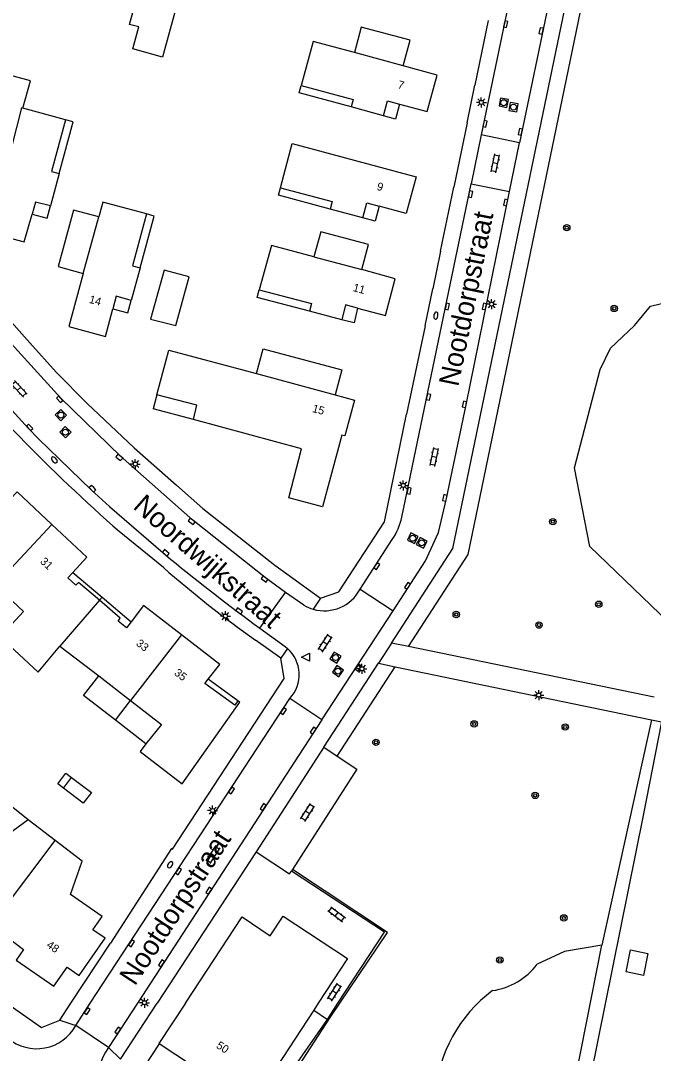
# Model space of a CAD drawing. Extents: x 124000 to 128010, y 398999 to 403000.
# Drawn here: x 127812.6 to 127891.6, y 399493.7 to 399622.8 of the extents above; entities that cross this region are included whole.
import ezdxf

# ---------------------------------------------------------------- set-up
doc = ezdxf.new("R2010")
doc.units = 0
for name, color, linetype in [('gg-afsc-muur', 7, 'Continuous'), ('gg-anno-huisnummerreeks BGT', 7, 'Continuous'), ('gg-anno-openbare ruimte label', 7, 'Continuous'), ('gg-bbg-bijgebouw', 7, 'Continuous'), ('gg-bbg-gedigitaliseerde bijgebouw', 7, 'Continuous'), ('gg-bbg-hoofdgebouw', 7, 'Continuous'), ('gg-bbg-luifel en loopbrug', 7, 'Continuous'), ('gg-bbg-onder overbouw', 7, 'Continuous'), ('gg-bbg-pand overbouw', 7, 'Continuous'), ('gg-bbg-tussenscheiding', 7, 'Continuous'), ('gg-knt-verharding', 7, 'Continuous'), ('gg-knt-verharding nz', 7, 'Continuous'), ('gt-grn-groengrens', 7, 'Continuous'), ('gt-grn-groengrens NZ', 7, 'Continuous'), ('gt-grn-weggrens', 7, 'Continuous'), ('gt-symb-boom', 7, 'Continuous'), ('gt-symb-brandkraan', 7, 'Continuous'), ('gt-symb-klinker verharding', 7, 'Continuous'), ('gt-symb-kolk', 7, 'Continuous'), ('gt-symb-lichtmast', 7, 'Continuous'), ('gt-symb-rioolschacht', 7, 'Continuous'), ('gt-symb-waterafsluiter', 7, 'Continuous')]:
    doc.layers.add(name, color=color, linetype=linetype)

# ---------------------------------------------------------------- blocks, each defined once
blk = doc.blocks.new('gt0-RS')
at = {"layer": 'gt-symb-rioolschacht'}
blk.add_lwpolyline([(-0.5, -0.5), (0.5, -0.5), (0.5, 0.5), (-0.5, 0.5)], close=True, dxfattribs=at)
blk.add_circle((0, 0), 0.375, dxfattribs=at)
blk = doc.blocks.new('gt0-KOLK')
at = {"layer": 'gt-symb-kolk'}
blk.add_lwpolyline([(0, 0), (0.38, 0), (0.38, 0.4), (-0.38, 0.4), (-0.38, 0), (0, 0)], dxfattribs=at)
blk = doc.blocks.new('gt0-LMAST')
at = {"layer": 'gt-symb-lichtmast'}
for p, q in [((-0.18, 0.17), (-0.45, 0.44)), ((-0.01, 0.25), (-0.01, 0.62)), ((0.17, 0.17), (0.44, 0.44)), ((-0.26, 0), (-0.63, 0)), ((-0.18, -0.18), (-0.45, -0.45)), ((-0.01, -0.25), (-0.01, -0.63)), ((0.44, -0.45), (0.17, -0.18)), ((0.24, 0), (0.62, 0))]:
    blk.add_line(p, q, dxfattribs=at)
blk.add_circle((-0.01, 0), 0.25, dxfattribs=at)
blk = doc.blocks.new('gt0-KL1')
at = {"layer": 'gt-symb-klinker verharding'}
for p, q in [((-1.15, 0.3), (1.15, 0.3)), ((-1, -0.3), (-1, 0.3)), ((-0.5, 0.3), (-0.5, 0.45)), ((0, -0.3), (0, 0.3)), ((0.5, 0.3), (0.5, 0.45)), ((1, -0.3), (1, 0.3)), ((-1.15, -0.3), (1.15, -0.3)), ((-0.5, -0.45), (-0.5, -0.3)), ((0.5, -0.45), (0.5, -0.3))]:
    blk.add_line(p, q, dxfattribs=at)
blk = doc.blocks.new('gt0-BR')
at = {"layer": 'gt-symb-brandkraan'}
for centre, radius, start, end in [((-0.24, 0), 0.206, 107.5669, 252.4331), ((0.6, -2.66), 3, 106.892, 107.5669), ((0, -0.69), 0.938, 73.108, 106.892), ((-0.6, -2.66), 3, 72.4331, 73.108), ((0.24, 0), 0.206, 287.567, 72.4331), ((0.6, 2.66), 3, 252.4331, 253.108), ((0, 0.69), 0.938, 253.108, 286.8921), ((-0.6, 2.66), 3, 286.8921, 287.567)]:
    blk.add_arc(centre, radius, start, end, dxfattribs=at)
blk = doc.blocks.new('gt0-BOOM')
at = {"layer": 'gt-symb-boom'}
for radius in [0.4, 0.2]:
    blk.add_circle((0, 0), radius, dxfattribs=at)
blk = doc.blocks.new('gt0-WAFSL')
at = {"layer": 'gt-symb-waterafsluiter'}
for p, q in [((-0.5, -0.33), (0, 0.67)), ((0, 0.67), (0.5, -0.33)), ((0.5, -0.33), (-0.5, -0.33))]:
    blk.add_line(p, q, dxfattribs=at)

msp = doc.modelspace()

# ---------------------------------------------------------------- linework, layer by layer
at = {"layer": 'gg-afsc-muur'}
msp.add_line((127831.44, 399519.34), (127823.82, 399507.5), dxfattribs=at)
at = {"layer": 'gg-bbg-bijgebouw'}
for points in [[(127860.37, 399617.18), (127861.26, 399620.38), (127855.14, 399621.99), (127854.3, 399618.85)], [(127822.38, 399598.28), (127819.23, 399599.13), (127817.29, 399592.09), (127820.42, 399591.2)], [(127855.23, 399591.71), (127856.06, 399594.85), (127850.09, 399596.44), (127849.25, 399593.3)], [(127828.85, 399585.52), (127832.01, 399584.7), (127833.65, 399590.78), (127830.52, 399591.62), (127828.85, 399585.52)], [(127842.06, 399578.7), (127842.9, 399581.82), (127852.74, 399579.17), (127851.9, 399576.05)]]:
    msp.add_lwpolyline(points, dxfattribs=at)
at = {"layer": 'gg-bbg-gedigitaliseerde bijgebouw'}
for p, q in [((127817.96, 399526.87), (127818.97, 399528.21)), ((127818.97, 399528.21), (127821.45, 399526.34))]:
    msp.add_line(p, q, dxfattribs=at)
for points in [[(127821.45, 399526.34), (127820.44, 399525), (127817.96, 399526.87)], [(127890.94, 399506.22), (127890.39, 399503.48), (127888.23, 399503.91), (127888.78, 399506.66), (127890.94, 399506.22)]]:
    msp.add_lwpolyline(points, dxfattribs=at)
at = {"layer": 'gg-bbg-hoofdgebouw'}
for p, q in [((127818.22, 399610.43), (127812.9, 399611.87)), ((127857.93, 399610.92), (127853.88, 399612.03)), ((127817.42, 399603.71), (127816.33, 399599.66)), ((127855.34, 399598.18), (127851.28, 399599.26)), ((127827.53, 399591.94), (127826.42, 399587.84)), ((127852.74, 399585.43), (127848.68, 399586.5)), ((127817.53, 399544.65), (127822.36, 399540.92)), ((127822.36, 399540.92), (127826.35, 399537.83)), ((127816.93, 399520.34), (127813.54, 399522.91)), ((127849.22, 399499.13), (127841.5, 399487.34)), ((127849.78, 399500), (127849.22, 399499.13)), ((127838.56, 399489.25), (127829.91, 399494.94))]:
    msp.add_line(p, q, dxfattribs=at)
for points in [[(127854.3, 399618.85), (127849.14, 399620.23), (127847.64, 399614.72)], [(127812.9, 399611.87), (127813.83, 399615.31), (127808.27, 399616.8)], [(127859.95, 399612.39), (127863.39, 399611.46), (127864.62, 399616.02), (127860.37, 399617.18)], [(127845.05, 399601.93), (127846.53, 399607.47), (127862, 399603.3), (127860.78, 399598.73), (127857.38, 399599.64)], [(127809.38, 399599.83), (127808.47, 399596.39), (127813.05, 399595.17), (127814.04, 399598.62)], [(127828.34, 399598.66), (127822.88, 399600.14), (127822.38, 399598.28)], [(127849.25, 399593.3), (127843.93, 399594.72), (127842.4, 399589.17)], [(127854.69, 399586.9), (127858.17, 399585.97), (127859.41, 399590.54), (127855.23, 399591.71)], [(127820.42, 399591.2), (127818.64, 399584.6), (127823.21, 399583.35), (127824.12, 399586.82)], [(127829.62, 399576.05), (127831.11, 399581.65), (127842.06, 399578.7)], [(127834.2, 399572.95), (127834.64, 399574.74), (127829.62, 399576.05)], [(127851.9, 399576.05), (127854.31, 399575.4), (127853.11, 399570.92), (127852.72, 399571.02), (127850.3, 399562.06), (127846.12, 399563.18), (127847.68, 399569.28), (127834.2, 399572.95)], [(127816.53, 399559.84), (127812.16, 399563.94), (127810.43, 399562.09)], [(127819.15, 399553.86), (127820.9, 399555.74), (127816.53, 399559.84)], [(127822.45, 399550.37), (127819.83, 399552.61), (127819.51, 399552.24), (127818.5, 399553.17), (127819.15, 399553.86)], [(127809.43, 399552.26), (127812.96, 399548.95), (127810.02, 399545.82), (127814.79, 399541.37), (127817.53, 399544.65)], [(127826.42, 399547.67), (127825.85, 399546.91), (127824.79, 399547.74), (127825.06, 399548.15), (127822.45, 399550.37)], [(127832.71, 399546.05), (127827.96, 399549.72), (127826.42, 399547.67)], [(127836.03, 399540.5), (127837.48, 399542.36), (127832.71, 399546.05)], [(127839.74, 399537.79), (127839.35, 399537.24), (127835.62, 399539.97), (127836.03, 399540.5)], [(127826.35, 399537.83), (127830.19, 399534.86), (127828.27, 399532.42)], [(127828.27, 399532.42), (127827.53, 399531.48), (127832.78, 399527.42), (127839.97, 399537.64), (127839.74, 399537.79)], [(127813.54, 399522.91), (127809.93, 399520.31), (127806.41, 399523.19)], [(127808.94, 399509.74), (127812.98, 399506.7), (127812.07, 399505.38), (127816.76, 399502.12), (127818.41, 399504.49), (127819.91, 399503.46), (127823.16, 399508.15), (127821.65, 399509.19), (127822.81, 399510.86), (127818.83, 399513.6), (127820.31, 399517.78), (127816.93, 399520.34)], [(127833.19, 399500), (127840.28, 399510.82), (127843.77, 399508.42), (127845.39, 399510.9), (127853.44, 399505.59), (127849.78, 399500)], [(127833.19, 399500), (127829.88, 399494.96), (127829.91, 399494.94)]]:
    msp.add_lwpolyline(points, dxfattribs=at)
at = {"layer": 'gg-bbg-luifel en loopbrug'}
for p, q in [((127829.62, 399576.05), (127829.17, 399574.32)), ((127834.2, 399572.95), (127829.17, 399574.32)), ((127819.15, 399553.86), (127822.78, 399550.76)), ((127822.45, 399550.37), (127822.78, 399550.76)), ((127822.78, 399550.76), (127826.42, 399547.67)), ((127839.74, 399537.79), (127836.03, 399540.5)), ((127824.46, 399535.38), (127826.35, 399537.83)), ((127828.27, 399532.42), (127824.46, 399535.38)), ((127813.54, 399522.91), (127809.11, 399526.49))]:
    msp.add_line(p, q, dxfattribs=at)
for points in [[(127826.62, 399619.28), (127827.37, 399622.03), (127826.21, 399622.35), (127827, 399625.21), (127831.88, 399623.87), (127830.34, 399618.25), (127826.62, 399619.28)], [(127824.46, 399535.38), (127820.47, 399538.47), (127822.36, 399540.92)], [(127817.96, 399526.87), (127817.24, 399527.41), (127818.25, 399528.75), (127818.97, 399528.21)]]:
    msp.add_lwpolyline(points, dxfattribs=at)
at = {"layer": 'gg-bbg-onder overbouw'}
for points in [[(127847.64, 399614.72), (127854.14, 399612.95), (127853.88, 399612.03)], [(127857.93, 399610.92), (127858.44, 399612.8), (127859.95, 399612.39)], [(127818.22, 399610.43), (127816.48, 399603.97), (127817.42, 399603.71)], [(127845.05, 399601.93), (127851.53, 399600.2), (127851.28, 399599.26)], [(127816.33, 399599.66), (127814.48, 399600.15), (127814.04, 399598.62)], [(127855.34, 399598.18), (127855.84, 399600.04), (127857.38, 399599.64)], [(127828.34, 399598.66), (127826.59, 399592.19), (127827.53, 399591.94)], [(127842.4, 399589.17), (127848.93, 399587.45), (127848.68, 399586.5)], [(127826.42, 399587.84), (127824.53, 399588.39), (127824.12, 399586.82)], [(127854.69, 399586.9), (127853.18, 399587.3), (127852.74, 399585.43)]]:
    msp.add_lwpolyline(points, dxfattribs=at)
at = {"layer": 'gg-bbg-pand overbouw'}
for points in [[(127853.88, 399612.03), (127847.39, 399613.8), (127847.64, 399614.72)], [(127859.95, 399612.39), (127859.44, 399610.51), (127857.93, 399610.92)], [(127817.42, 399603.71), (127819.17, 399610.18), (127818.22, 399610.43)], [(127851.28, 399599.26), (127844.8, 399600.99), (127845.05, 399601.93)], [(127814.04, 399598.62), (127815.91, 399598.12), (127816.33, 399599.66)], [(127857.38, 399599.64), (127856.88, 399597.77), (127855.34, 399598.18)], [(127827.53, 399591.94), (127829.28, 399598.4), (127828.34, 399598.66)], [(127848.68, 399586.5), (127842.14, 399588.23), (127842.4, 399589.17)], [(127824.12, 399586.82), (127826, 399586.28), (127826.42, 399587.84)], [(127854.69, 399586.9), (127854.26, 399585.03), (127852.74, 399585.43)]]:
    msp.add_lwpolyline(points, dxfattribs=at)
at = {"layer": 'gg-bbg-tussenscheiding'}
for p, q in [((127860.37, 399617.18), (127854.3, 399618.85)), ((127820.42, 399591.2), (127822.38, 399598.28)), ((127849.25, 399593.3), (127855.23, 399591.71)), ((127842.06, 399578.7), (127851.9, 399576.05)), ((127816.53, 399559.84), (127809.43, 399552.26)), ((127822.45, 399550.37), (127817.53, 399544.65)), ((127832.71, 399546.05), (127826.35, 399537.83)), ((127808.94, 399509.74), (127816.93, 399520.34))]:
    msp.add_line(p, q, dxfattribs=at)
msp.add_lwpolyline([(127812.9, 399611.87), (127812.74, 399611.91), (127809.6, 399599.79), (127809.38, 399599.83)], dxfattribs=at)
at = {"layer": 'gg-knt-verharding'}
for p, q in [((127881.78, 399664.73), (127870.13, 399608.53)), ((127886.62, 399663.73), (127874.94, 399607.56)), ((127871.02, 399622.85), (127869.34, 399614.75)), ((127868.37, 399610.05), (127869.34, 399614.75)), ((127868.37, 399610.05), (127866.72, 399602.02)), ((127874.94, 399607.56), (127870.13, 399608.53)), ((127860.24, 399560.76), (127868.87, 399602.43)), ((127868.87, 399602.43), (127873.68, 399601.47)), ((127865.07, 399594.01), (127866.72, 399602.02)), ((127865.07, 399594.01), (127864.08, 399589.29)), ((127863.13, 399584.67), (127864.08, 399589.29)), ((127863.13, 399584.67), (127860.8, 399573.62)), ((127817.06, 399578.9), (127820.92, 399574.98)), ((127820.92, 399574.98), (127826.78, 399569.44)), ((127826.78, 399569.44), (127832.09, 399564.75)), ((127830.45, 399554.45), (127824.94, 399558.95)), ((127855.01, 399551.75), (127859.03, 399557.95)), ((127855.01, 399551.75), (127859.16, 399549.07)), ((127842.48, 399546.88), (127845.69, 399551.34)), ((127845.12, 399543.12), (127841.93, 399545.39)), ((127861.05, 399544.59), (127858.95, 399545.02)), ((127891.75, 399538.27), (127861.05, 399544.59)), ((127850.49, 399531.99), (127857.29, 399542.49)), ((127857.29, 399542.49), (127859.39, 399542.05)), ((127859.39, 399542.05), (127891.41, 399535.43)), ((127821.31, 399500), (127846.24, 399538.11)), ((127850.25, 399535.43), (127846.24, 399538.11)), ((127850.25, 399535.43), (127827.2, 399500)), ((127891.41, 399535.43), (127892.67, 399535.16)), ((127850.49, 399531.99), (127852.16, 399530.89)), ((127842.04, 399518.94), (127829.66, 399500)), ((127846.56, 399516.72), (127846.43, 399516.51)), ((127818.88, 399500), (127823.82, 399507.5)), ((127817.49, 399497.87), (127818.88, 399500)), ((127819.5, 399497.22), (127821.31, 399500)), ((127827.2, 399500), (127823.59, 399494.47)), ((127825.08, 399493.01), (127829.66, 399500)), ((127849.22, 399499.13), (127850.92, 399497.97)), ((127850.92, 399497.97), (127852.25, 399500)), ((127823.59, 399494.47), (127819.5, 399497.22)), ((127829.91, 399494.94), (127826.47, 399489.7))]:
    msp.add_line(p, q, dxfattribs=at)
for points in [[(127858.95, 399545.02), (127866.61, 399556.86), (127888.64, 399663.31)], [(127714.47, 399622.26), (127718.05, 399613.94), (127722.44, 399604.5), (127725.11, 399599.21), (127730.18, 399589.79), (127735.56, 399580.67), (127741.42, 399571.58), (127747.93, 399562.32), (127756.16, 399551.66), (127761.51, 399545.2), (127768.75, 399537.08), (127776.32, 399529.26), (127784.22, 399521.7), (127792.28, 399514.5), (127800.81, 399507.55), (127810.91, 399500), (127815.2, 399496.96), (127817.49, 399497.87)], [(127859.16, 399549.07), (127863.18, 399555.28), (127864.8, 399558.85), (127865.79, 399563.11), (127868.24, 399574.82), (127873.68, 399601.47)], [(127825.42, 399568.09), (127825.07, 399568.38), (127817.64, 399575.64), (127808.46, 399585.68), (127807.81, 399586.47)], [(127810.48, 399586.24), (127813.75, 399582.55), (127817.06, 399578.9)], [(127803.58, 399582.91), (127804.48, 399581.83), (127813.59, 399571.85), (127814.86, 399570.56), (127821.44, 399564.17), (127823.71, 399562.1), (127831.34, 399555.52)], [(127850.07, 399550.65), (127852.36, 399551.44), (127858.04, 399560.16), (127860.8, 399573.62)], [(127845.69, 399551.34), (127843.19, 399553.18), (127834.1, 399560.38), (127825.42, 399568.09)], [(127832.09, 399564.75), (127835.37, 399561.85), (127844.38, 399554.74), (127850.07, 399550.65)], [(127831.44, 399519.34), (127831.58, 399519.27), (127845.54, 399540.59), (127845.12, 399543.12)], [(127852.16, 399530.89), (127854.62, 399529.27), (127846.56, 399516.72)], [(127852.25, 399500), (127858.07, 399508.89), (127846.43, 399516.51)], [(127841.41, 399485.46), (127841.99, 399485.12), (127850.92, 399497.97)]]:
    msp.add_lwpolyline(points, dxfattribs=at)
for centre, radius, start, end in [((127970.63, 399724.49), 220.51, 219.7019, 228.6492), ((127851.75, 399562.75), 8.72, 326.5939, 346.8222), ((127925.45, 399663.01), 144.26, 228.8108, 234.6221), ((127983.69, 399740.32), 239.5, 230.4983, 233.8708), ((127814.61, 399499.87), 5.56, 229.9484, 331.5082), ((127828.18, 399490.89), 5.82, 141.9979, 251.2654)]:
    msp.add_arc(centre, radius, start, end, dxfattribs=at)
at = {"layer": 'gg-knt-verharding nz'}
for p, q in [((127870.13, 399608.53), (127868.87, 399602.43)), ((127873.68, 399601.47), (127874.94, 399607.56)), ((127847.98, 399549.75), (127845.69, 399551.34)), ((127850.25, 399535.43), (127859.16, 399549.07)), ((127850.49, 399531.99), (127842.04, 399518.94))]:
    msp.add_line(p, q, dxfattribs=at)
for points in [[(127842.48, 399546.88), (127845.64, 399544.59), (127845.93, 399544.35)], [(127842.04, 399518.94), (127846.21, 399516.17), (127846.43, 399516.51)]]:
    msp.add_lwpolyline(points, dxfattribs=at)
for centre, radius, start, end in [((127850.54, 399554.12), 5.06, 254.0735, 332.1206), ((127850.53, 399554.1), 5.05, 239.6487, 254.1199), ((127842.98, 399541.08), 4.41, 317.7212, 47.9505)]:
    msp.add_arc(centre, radius, start, end, dxfattribs=at)
at = {"layer": 'gt-grn-groengrens'}
for p in [(127891.41, 399535.43), (127877.63, 399468.73)]:
    msp.add_line(p, (127885.19, 399507.26), dxfattribs=at)
for points in [[(127893.51, 399547.62), (127883.71, 399557.08), (127881.78, 399566.93), (127884.99, 399579.21), (127886.28, 399581.89), (127889.29, 399584.7), (127891.26, 399587.12), (127895.76, 399588.23), (127902.25, 399590.93)], [(127892.67, 399535.16), (127890.38, 399523.46), (127880.89, 399476.4), (127878.38, 399464.55)], [(127840.27, 399481.64), (127844.45, 399487.69), (127851.27, 399498.23), (127858.42, 399508.86), (127846.56, 399516.72)], [(127885.19, 399507.26), (127880.54, 399506.48), (127877.11, 399504.88)]]:
    msp.add_lwpolyline(points, dxfattribs=at)
for centre, radius, start, end in [((127870.37, 399509.92), 8.42, 278.0729, 323.2499), ((127882.32, 399487.17), 18, 126.7649, 224.367)]:
    msp.add_arc(centre, radius, start, end, dxfattribs=at)
at = {"layer": 'gt-grn-groengrens NZ'}
msp.add_line((127852.16, 399530.89), (127859.39, 399542.05), dxfattribs=at)
msp.add_lwpolyline([(127861.05, 399544.59), (127868.49, 399556.09), (127893.59, 399677.38), (127891.66, 399677.91)], dxfattribs=at)
at = {"layer": 'gt-grn-weggrens'}
for p, q in [((127850.07, 399550.65), (127849.15, 399549.25)), ((127845.93, 399544.35), (127845.12, 399543.12)), ((127858.95, 399545.02), (127857.29, 399542.49)), ((127817.49, 399497.87), (127819.5, 399497.22)), ((127823.59, 399494.47), (127825.08, 399493.01))]:
    msp.add_line(p, q, dxfattribs=at)

# ---------------------------------------------------------------- block references
at = {"layer": 'gt-symb-boom'}
for p in [(127880.82, 399596.94), (127886.75, 399586.85), (127879.08, 399560.2), (127884.82, 399549.87), (127867.02, 399548.59), (127877.35, 399547.27), (127869.26, 399534.92), (127880.63, 399534.53), (127856.99, 399532.61), (127876.88, 399525.98), (127880.46, 399510.67), (127872.46, 399505.4)]:
    msp.add_blockref('gt0-BOOM', p, dxfattribs=at)
at = {"layer": 'gt-symb-brandkraan'}
for p, rotation in [((127864.48, 399585.95), 79.28535610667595), ((127816.83, 399567.91), -45.243120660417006), ((127831.29, 399517.31), 54.03584370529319)]:
    msp.add_blockref('gt0-BR', p, dxfattribs=dict(at, rotation=rotation))
at = {"layer": 'gt-symb-klinker verharding'}
for p, rotation in [((127871.91, 399604.98), 78.52151796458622), ((127812.41, 399576.79), -47.3910038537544), ((127864.27, 399568.28), 78.52151796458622), ((127850.65, 399545), 56.834400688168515), ((127848.46, 399523.85), 57.199399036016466), ((127836.61, 399518.61), -123.29284857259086), ((127852.08, 399511.12), -37.23665897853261), ((127851.82, 399501.37), 56.75506275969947)]:
    msp.add_blockref('gt0-KL1', p, dxfattribs=dict(at, rotation=rotation))
at = {"layer": 'gt-symb-kolk'}
for p, rotation in [((127872.99, 399622.42), -101.71452521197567), ((127877.82, 399621.49), 78.34159837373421), ((127870.42, 399609.97), -101.65840162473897), ((127875.22, 399608.87), 77.7571404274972), ((127868.61, 399601.19), -102.11876033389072), ((127873.39, 399600.05), 78.4092631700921), ((127865.7, 399587.12), -101.65840162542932), ((127870.73, 399587.07), 78.52151796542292), ((127817.64, 399575.64), 132.77092864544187), ((127863.36, 399575.82), -101.71452521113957), ((127868.24, 399574.82), 78.22937399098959), ((127813.59, 399571.85), -45.89137585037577), ((127824.81, 399568.07), -39.563508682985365), ((127821.74, 399564.45), 132.77092864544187), ((127860.93, 399564.08), -101.71452521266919), ((127865.79, 399563.11), 76.82507339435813), ((127834.1, 399560.38), 141.61754266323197), ((127830.61, 399556.15), -40.98653320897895), ((127856.94, 399554.75), -123.08630739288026), ((127843.19, 399553.18), 143.62293247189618), ((127861.1, 399552.07), 57.120218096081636), ((127839.79, 399548.87), -36.010525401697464), ((127854.62, 399542.06), -122.87978190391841), ((127845.26, 399536.62), -123.16559931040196), ((127849.3, 399533.97), 56.421186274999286), ((127838.78, 399526.71), -123.16559931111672), ((127843.09, 399524.42), 56.83440068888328), ((127832.17, 399516.6), -123.21354028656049), ((127836.29, 399513.96), 56.786459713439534), ((127826.28, 399507.6), -123.16559931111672), ((127830.38, 399504.88), 56.83440068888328), ((127820.74, 399499.13), -123.2928485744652), ((127824.57, 399496.7), -123.16559931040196)]:
    msp.add_blockref('gt0-KOLK', p, dxfattribs=dict(at, rotation=rotation))
at = {"layer": 'gt-symb-lichtmast'}
for p in [(127870.16, 399612.61), (127871.44, 399587.39), (127826.94, 399567.4), (127860.41, 399564.73), (127838.19, 399548.39), (127855.25, 399541.81), (127877.33, 399538.52), (127836.6, 399524.09), (127828.09, 399500.07)]:
    msp.add_blockref('gt0-LMAST', p, dxfattribs=at)
at = {"layer": 'gt-symb-rioolschacht'}
for p, rotation in [((127872.95, 399612.56), 79.98206552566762), ((127874.17, 399612.01), -8.9726266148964), ((127817.64, 399573.52), -45.81035303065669), ((127818.2, 399571.38), -44.67584063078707), ((127861.59, 399558.12), 63.6399417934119), ((127862.71, 399557.55), 61.64103655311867), ((127851.94, 399543.21), 147.99461679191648), ((127852.25, 399541.51), -34.81835448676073)]:
    msp.add_blockref('gt0-RS', p, dxfattribs=dict(at, rotation=rotation))
at = {"layer": 'gt-symb-waterafsluiter', "rotation": 90}
msp.add_blockref('gt0-WAFSL', (127848.36, 399543.24), dxfattribs=at)

# ---------------------------------------------------------------- texts
at = {"layer": 'gg-anno-huisnummerreeks BGT'}
for s, rotation, p in [('7', 344.9, (127859.64, 399614.4)), ('9', 345, (127857.03, 399601.68)), ('11', 344.9, (127854.05, 399589.03)), ('14', 344.8, (127821.09, 399587.56)), ('15', 344.9, (127848.97, 399573.92)), ('31', 316.8, (127814.98, 399555.12)), ('33', 322.3, (127826.95, 399544.81)), ('35', 322.3, (127831.71, 399541.13)), ('48', 325.2, (127815.76, 399507.08)), ('50', 326.6, (127836.96, 399494.49))]:
    msp.add_text(s, height=1, rotation=rotation, dxfattribs=at).set_placement(p)
at = {"layer": 'gg-anno-openbare ruimte label'}
for s, rotation, p in [('Nootdorpstraat', 78.5, (127867.27, 399576.99)), ('Noordwijkstraat', 318.7, (127826.52, 399561.93)), ('Nootdorpstraat', 56.8, (127826.89, 399502.07))]:
    msp.add_text(s, height=2.5, rotation=rotation, dxfattribs=at).set_placement(p)

doc.saveas('drawing.dxf')
